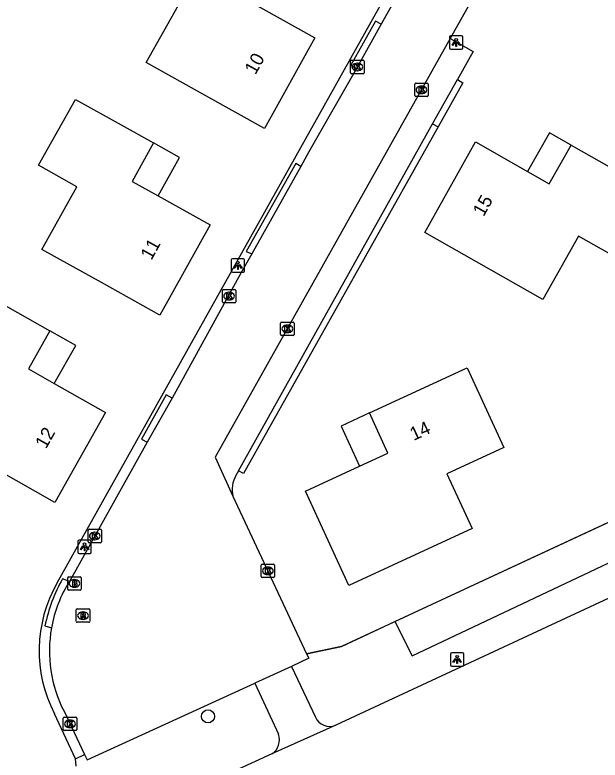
# Model space of a CAD drawing. Extents: x 163268 to 164360, y 381529 to 382285.
# Drawn here: x 163565 to 163608.7, y 381582.7 to 381638.4 of the extents above; entities that cross this region are included whole.
import ezdxf

# ---------------------------------------------------------------- set-up
doc = ezdxf.new("R2010")
doc.units = 0
for name, color, linetype in [('IMGEO_Boom', 7, 'Continuous'), ('IMGEO_Brandkraan', 7, 'Continuous'), ('IMGEO_Fietspad_gesloten', 7, 'Continuous'), ('IMGEO_Groenvoorziening', 7, 'Continuous'), ('IMGEO_Hek', 7, 'Continuous'), ('IMGEO_Kolk', 7, 'Continuous'), ('IMGEO_Lichtpunt', 7, 'Continuous'), ('IMGEO_Pand', 7, 'Continuous'), ('IMGEO_Pand_nummerreeks', 7, 'Continuous'), ('IMGEO_Pand_overbouw', 7, 'Continuous'), ('IMGEO_Parkeervlak_open', 7, 'Continuous'), ('IMGEO_Rijbaan_lokaal_open', 7, 'Continuous'), ('IMGEO_Rioolput', 7, 'Continuous'), ('IMGEO_Voetpad_open', 7, 'Continuous')]:
    doc.layers.add(name, color=color, linetype=linetype)

msp = doc.modelspace()

# ---------------------------------------------------------------- linework, layer by layer
at = {"layer": 'IMGEO_Boom'}
msp.add_circle((163579.424, 381586.004), 0.489, dxfattribs=at)
at = {"layer": 'IMGEO_Brandkraan'}
for p, q in [((163568.948, 381595.501), (163568.948, 381596.353)), ((163569.023, 381596.427), (163569.875, 381596.427)), ((163569.436, 381596.207), (163569.461, 381596.207)), ((163569.949, 381596.353), (163569.949, 381595.501)), ((163569.875, 381595.427), (163569.023, 381595.427)), ((163569.459, 381595.647), (163569.434, 381595.647))]:
    msp.add_line(p, q, dxfattribs=at)
for points in [[(163568.948, 381595.501), (163568.948, 381596.353)], [(163569.023, 381596.427), (163569.875, 381596.427)], [(163569.296, 381596.127), (163569.296, 381595.727), (163569.509, 381595.727)], [(163569.527, 381596.127), (163569.296, 381596.127)], [(163569.475, 381596.046), (163569.421, 381596.046), (163569.421, 381595.97)], [(163569.949, 381596.353), (163569.949, 381595.501)], [(163569.875, 381595.427), (163569.023, 381595.427)], [(163569.421, 381595.97), (163569.474, 381595.97)], [(163569.483, 381595.894), (163569.421, 381595.894), (163569.421, 381595.813)], [(163569.421, 381595.813), (163569.483, 381595.813)]]:
    msp.add_lwpolyline(points, dxfattribs=at)
for centre, radius, start, end in [((163569.025, 381596.351), 0.0765, 91.552, 178.448), ((163569.025, 381596.351), 0.0765, 91.552, 178.448), ((163569.476, 381596.008), 0.0379, 267.8285, 90.9355), ((163569.531, 381595.982), 0.145, 59.4692, 91.5367), ((163569.556, 381596.029), 0.0922, 285.5137, 58.1501), ((163569.873, 381596.351), 0.0765, 1.552, 88.448), ((163569.873, 381596.351), 0.0765, 1.552, 88.448), ((163569.025, 381595.503), 0.0765, 181.552, 268.448), ((163569.025, 381595.503), 0.0765, 181.552, 268.448), ((163569.484, 381595.853), 0.0404, 269.8759, 90.5077), ((163569.515, 381595.978), 0.251, 268.6676, 293.5347), ((163569.561, 381595.837), 0.105, 301.3115, 78.989), ((163569.873, 381595.503), 0.0765, 271.552, 358.448), ((163569.873, 381595.503), 0.0765, 271.552, 358.448)]:
    msp.add_arc(centre, radius, start, end, dxfattribs=at)
for centre, major_axis, ratio, start_param, end_param in [((163569.435, 381595.927), (-0.387, 0.002), 0.722429, 4.712389, 7.853982), ((163569.46, 381595.927), (-0.39, 0.002), 0.717154, 1.570796, 4.712389)]:
    msp.add_ellipse(centre, major_axis=major_axis, ratio=ratio, start_param=start_param, end_param=end_param, dxfattribs=at)
at = {"layer": 'IMGEO_Fietspad_gesloten'}
for points in [[(163694.284, 381634.354), (163682.934, 381629.066), (163588.96, 381585.345)], [(163588.96, 381585.345), (163584.191, 381583.201)], [(163584.191, 381583.201), (163571.798, 381577.509)]]:
    msp.add_lwpolyline(points, dxfattribs=at)
at = {"layer": 'IMGEO_Groenvoorziening'}
for points in [[(163593.379, 381593.084), (163622.355, 381606.539), (163623.496, 381604.168)], [(163593.379, 381593.084), (163594.654, 381590.515), (163623.496, 381604.168)], [(163586.783, 381590.674), (163589.374, 381591.224), (163593.379, 381593.084)], [(163569.593, 381582.28), (163569.528, 381582.82)]]:
    msp.add_lwpolyline(points, dxfattribs=at)
at = {"layer": 'IMGEO_Hek'}
msp.add_lwpolyline([(163677.889, 381629.916), (163623.496, 381604.168), (163622.355, 381606.539), (163589.374, 381591.224), (163586.783, 381590.674)], dxfattribs=at)
at = {"layer": 'IMGEO_Kolk'}
for p, q in [((163590.144, 381634.98), (163590.996, 381634.98)), ((163590.069, 381634.054), (163590.069, 381634.906)), ((163590.557, 381634.76), (163590.582, 381634.76)), ((163591.07, 381634.906), (163591.07, 381634.054)), ((163590.996, 381633.98), (163590.144, 381633.98)), ((163590.58, 381634.2), (163590.555, 381634.2)), ((163594.928, 381633.273), (163595.78, 381633.273)), ((163594.853, 381632.347), (163594.853, 381633.199)), ((163595.341, 381633.053), (163595.366, 381633.053)), ((163595.854, 381633.199), (163595.854, 381632.347)), ((163595.78, 381632.273), (163594.928, 381632.273)), ((163595.364, 381632.493), (163595.339, 381632.493)), ((163580.494, 381616.951), (163580.494, 381617.803)), ((163580.569, 381617.877), (163581.421, 381617.877)), ((163581.495, 381617.803), (163581.495, 381616.951)), ((163580.982, 381617.657), (163581.007, 381617.657)), ((163581.421, 381616.877), (163580.569, 381616.877)), ((163581.005, 381617.097), (163580.98, 381617.097)), ((163584.845, 381614.51), (163584.845, 381615.362)), ((163584.92, 381615.436), (163585.772, 381615.436)), ((163585.333, 381615.216), (163585.358, 381615.216)), ((163585.846, 381615.362), (163585.846, 381614.51)), ((163585.772, 381614.436), (163584.92, 381614.436)), ((163585.356, 381614.656), (163585.331, 381614.656)), ((163570.467, 381599.038), (163570.467, 381599.89)), ((163570.542, 381599.964), (163571.394, 381599.964)), ((163571.468, 381599.89), (163571.468, 381599.038)), ((163570.955, 381599.744), (163570.98, 381599.744)), ((163571.394, 381598.964), (163570.542, 381598.964)), ((163570.978, 381599.184), (163570.953, 381599.184)), ((163583.39, 381596.438), (163583.39, 381597.29)), ((163583.465, 381597.364), (163584.317, 381597.364)), ((163583.878, 381597.144), (163583.903, 381597.144)), ((163584.391, 381597.29), (163584.391, 381596.438)), ((163583.901, 381596.584), (163583.876, 381596.584)), ((163584.317, 381596.364), (163583.465, 381596.364)), ((163568.621, 381585.014), (163568.621, 381585.866)), ((163568.696, 381585.94), (163569.548, 381585.94)), ((163569.109, 381585.72), (163569.134, 381585.72)), ((163569.622, 381585.866), (163569.622, 381585.014)), ((163569.548, 381584.94), (163568.696, 381584.94)), ((163569.132, 381585.16), (163569.107, 381585.16))]:
    msp.add_line(p, q, dxfattribs=at)
for points in [[(163590.144, 381634.98), (163590.996, 381634.98)], [(163590.069, 381634.054), (163590.069, 381634.906)], [(163590.39, 381634.68), (163590.513, 381634.68), (163590.513, 381634.529), (163590.643, 381634.68), (163590.807, 381634.68), (163590.661, 381634.529), (163590.814, 381634.28), (163590.662, 381634.28), (163590.577, 381634.444), (163590.513, 381634.377), (163590.513, 381634.28), (163590.39, 381634.28), (163590.39, 381634.68)], [(163591.07, 381634.906), (163591.07, 381634.054)], [(163590.996, 381633.98), (163590.144, 381633.98)], [(163594.928, 381633.273), (163595.78, 381633.273)], [(163594.853, 381632.347), (163594.853, 381633.199)], [(163595.174, 381632.973), (163595.297, 381632.973), (163595.297, 381632.822), (163595.427, 381632.973), (163595.591, 381632.973), (163595.445, 381632.822), (163595.598, 381632.573), (163595.446, 381632.573), (163595.361, 381632.737), (163595.297, 381632.67), (163595.297, 381632.573), (163595.174, 381632.573), (163595.174, 381632.973)], [(163595.854, 381633.199), (163595.854, 381632.347)], [(163595.78, 381632.273), (163594.928, 381632.273)], [(163580.494, 381616.951), (163580.494, 381617.803)], [(163580.569, 381617.877), (163581.421, 381617.877)], [(163581.495, 381617.803), (163581.495, 381616.951)], [(163580.815, 381617.577), (163580.938, 381617.577), (163580.938, 381617.426), (163581.068, 381617.577), (163581.232, 381617.577), (163581.086, 381617.426), (163581.239, 381617.177), (163581.087, 381617.177), (163581.002, 381617.341), (163580.938, 381617.274), (163580.938, 381617.177), (163580.815, 381617.177), (163580.815, 381617.577)], [(163581.421, 381616.877), (163580.569, 381616.877)], [(163584.845, 381614.51), (163584.845, 381615.362)], [(163584.92, 381615.436), (163585.772, 381615.436)], [(163585.166, 381615.136), (163585.289, 381615.136), (163585.289, 381614.985), (163585.419, 381615.136), (163585.583, 381615.136), (163585.437, 381614.985), (163585.59, 381614.736), (163585.438, 381614.736), (163585.353, 381614.9), (163585.289, 381614.833), (163585.289, 381614.736), (163585.166, 381614.736), (163585.166, 381615.136)], [(163585.846, 381615.362), (163585.846, 381614.51)], [(163585.772, 381614.436), (163584.92, 381614.436)], [(163570.467, 381599.038), (163570.467, 381599.89)], [(163570.542, 381599.964), (163571.394, 381599.964)], [(163571.468, 381599.89), (163571.468, 381599.038)], [(163570.788, 381599.664), (163570.911, 381599.664), (163570.911, 381599.513), (163571.041, 381599.664), (163571.205, 381599.664), (163571.059, 381599.513), (163571.212, 381599.264), (163571.06, 381599.264), (163570.975, 381599.428), (163570.911, 381599.361), (163570.911, 381599.264), (163570.788, 381599.264), (163570.788, 381599.664)], [(163571.394, 381598.964), (163570.542, 381598.964)], [(163583.39, 381596.438), (163583.39, 381597.29)], [(163583.465, 381597.364), (163584.317, 381597.364)], [(163584.391, 381597.29), (163584.391, 381596.438)], [(163583.711, 381597.064), (163583.834, 381597.064), (163583.834, 381596.913), (163583.964, 381597.064), (163584.128, 381597.064), (163583.982, 381596.913), (163584.135, 381596.664), (163583.983, 381596.664), (163583.898, 381596.828), (163583.834, 381596.761), (163583.834, 381596.664), (163583.711, 381596.664), (163583.711, 381597.064)], [(163584.317, 381596.364), (163583.465, 381596.364)], [(163568.621, 381585.014), (163568.621, 381585.866)], [(163568.696, 381585.94), (163569.548, 381585.94)], [(163568.942, 381585.64), (163569.065, 381585.64), (163569.065, 381585.489), (163569.195, 381585.64), (163569.359, 381585.64), (163569.213, 381585.489), (163569.366, 381585.24), (163569.214, 381585.24), (163569.129, 381585.404), (163569.065, 381585.337), (163569.065, 381585.24), (163568.942, 381585.24), (163568.942, 381585.64)], [(163569.622, 381585.866), (163569.622, 381585.014)], [(163569.548, 381584.94), (163568.696, 381584.94)]]:
    msp.add_lwpolyline(points, dxfattribs=at)
for centre, start, end in [((163590.146, 381634.904), 91.552, 178.448), ((163590.146, 381634.904), 91.552, 178.448), ((163590.994, 381634.904), 1.552, 88.448), ((163590.994, 381634.904), 1.552, 88.448), ((163590.146, 381634.056), 181.552, 268.448), ((163590.146, 381634.056), 181.552, 268.448), ((163590.994, 381634.056), 271.552, 358.448), ((163590.994, 381634.056), 271.552, 358.448), ((163594.93, 381633.197), 91.552, 178.448), ((163594.93, 381633.197), 91.552, 178.448), ((163595.778, 381633.197), 1.552, 88.448), ((163595.778, 381633.197), 1.552, 88.448), ((163594.93, 381632.349), 181.552, 268.448), ((163594.93, 381632.349), 181.552, 268.448), ((163595.778, 381632.349), 271.552, 358.448), ((163595.778, 381632.349), 271.552, 358.448), ((163580.571, 381617.801), 91.552, 178.448), ((163580.571, 381617.801), 91.552, 178.448), ((163581.419, 381617.801), 1.552, 88.448), ((163581.419, 381617.801), 1.552, 88.448), ((163580.571, 381616.953), 181.552, 268.448), ((163580.571, 381616.953), 181.552, 268.448), ((163581.419, 381616.953), 271.552, 358.448), ((163581.419, 381616.953), 271.552, 358.448), ((163584.922, 381615.36), 91.552, 178.448), ((163584.922, 381615.36), 91.552, 178.448), ((163585.77, 381615.36), 1.552, 88.448), ((163585.77, 381615.36), 1.552, 88.448), ((163584.922, 381614.512), 181.552, 268.448), ((163584.922, 381614.512), 181.552, 268.448), ((163585.77, 381614.512), 271.552, 358.448), ((163585.77, 381614.512), 271.552, 358.448), ((163570.544, 381599.888), 91.552, 178.448), ((163570.544, 381599.888), 91.552, 178.448), ((163571.392, 381599.888), 1.552, 88.448), ((163571.392, 381599.888), 1.552, 88.448), ((163570.544, 381599.04), 181.552, 268.448), ((163570.544, 381599.04), 181.552, 268.448), ((163571.392, 381599.04), 271.552, 358.448), ((163571.392, 381599.04), 271.552, 358.448), ((163583.467, 381597.288), 91.552, 178.448), ((163583.467, 381597.288), 91.552, 178.448), ((163584.315, 381597.288), 1.552, 88.448), ((163584.315, 381597.288), 1.552, 88.448), ((163583.467, 381596.44), 181.552, 268.448), ((163583.467, 381596.44), 181.552, 268.448), ((163584.315, 381596.44), 271.552, 358.448), ((163584.315, 381596.44), 271.552, 358.448), ((163568.698, 381585.864), 91.552, 178.448), ((163568.698, 381585.864), 91.552, 178.448), ((163569.546, 381585.864), 1.552, 88.448), ((163569.546, 381585.864), 1.552, 88.448), ((163568.698, 381585.016), 181.552, 268.448), ((163568.698, 381585.016), 181.552, 268.448), ((163569.546, 381585.016), 271.552, 358.448), ((163569.546, 381585.016), 271.552, 358.448)]:
    msp.add_arc(centre, 0.0765, start, end, dxfattribs=at)
for centre, major_axis, ratio, start_param, end_param in [((163590.556, 381634.48), (-0.387, 0.002), 0.722429, 4.712389, 7.853982), ((163590.581, 381634.48), (-0.39, 0.002), 0.717154, 1.570796, 4.712389), ((163595.34, 381632.773), (-0.387, 0.002), 0.722429, 4.712389, 7.853982), ((163595.365, 381632.773), (-0.39, 0.002), 0.717154, 1.570796, 4.712389), ((163580.981, 381617.377), (-0.387, 0.002), 0.722429, 4.712389, 7.853982), ((163581.006, 381617.377), (-0.39, 0.002), 0.717154, 1.570796, 4.712389), ((163585.332, 381614.936), (-0.387, 0.002), 0.722429, 4.712389, 7.853982), ((163585.357, 381614.936), (-0.39, 0.002), 0.717154, 1.570796, 4.712389), ((163570.954, 381599.464), (-0.387, 0.002), 0.722429, 4.712389, 7.853982), ((163570.979, 381599.464), (-0.39, 0.002), 0.717154, 1.570796, 4.712389), ((163583.877, 381596.864), (-0.387, 0.002), 0.722429, 4.712389, 7.853982), ((163583.902, 381596.864), (-0.39, 0.002), 0.717154, 1.570796, 4.712389), ((163569.108, 381585.44), (-0.387, 0.002), 0.722429, 4.712389, 7.853982), ((163569.133, 381585.44), (-0.39, 0.002), 0.717154, 1.570796, 4.712389)]:
    msp.add_ellipse(centre, major_axis=major_axis, ratio=ratio, start_param=start_param, end_param=end_param, dxfattribs=at)
at = {"layer": 'IMGEO_Lichtpunt'}
for p, q in [((163597.453, 381636.707), (163597.453, 381635.9)), ((163597.453, 381636.707), (163597.453, 381635.9)), ((163598.355, 381636.802), (163597.547, 381636.802)), ((163598.355, 381636.802), (163597.547, 381636.802)), ((163598.449, 381635.9), (163598.449, 381636.707)), ((163598.449, 381635.9), (163598.449, 381636.707)), ((163597.547, 381635.806), (163598.355, 381635.806)), ((163597.547, 381635.806), (163598.355, 381635.806)), ((163581.161, 381620.072), (163581.161, 381619.265)), ((163581.161, 381620.072), (163581.161, 381619.265)), ((163582.063, 381620.167), (163581.255, 381620.167)), ((163582.063, 381620.167), (163581.255, 381620.167)), ((163582.157, 381619.265), (163582.157, 381620.072)), ((163582.157, 381619.265), (163582.157, 381620.072)), ((163581.255, 381619.171), (163582.063, 381619.171)), ((163581.255, 381619.171), (163582.063, 381619.171)), ((163569.715, 381599.061), (163569.715, 381598.254)), ((163569.715, 381599.061), (163569.715, 381598.254)), ((163570.617, 381599.156), (163569.809, 381599.156)), ((163570.617, 381599.156), (163569.809, 381599.156)), ((163570.711, 381598.254), (163570.711, 381599.061)), ((163570.711, 381598.254), (163570.711, 381599.061)), ((163569.809, 381598.16), (163570.617, 381598.16)), ((163569.809, 381598.16), (163570.617, 381598.16)), ((163597.519, 381590.656), (163597.519, 381589.849)), ((163597.519, 381590.656), (163597.519, 381589.849)), ((163598.421, 381590.751), (163597.613, 381590.751)), ((163598.421, 381590.751), (163597.613, 381590.751)), ((163598.515, 381589.849), (163598.515, 381590.656)), ((163598.515, 381589.849), (163598.515, 381590.656)), ((163597.613, 381589.755), (163598.421, 381589.755)), ((163597.613, 381589.755), (163598.421, 381589.755))]:
    msp.add_line(p, q, dxfattribs=at)
for points in [[(163597.827, 381636.371), (163597.866, 381636.343), (163597.678, 381636.081), (163597.64, 381636.108), (163597.827, 381636.371)], [(163597.929, 381636.323), (163597.976, 381636.323), (163597.976, 381636.001), (163597.929, 381636.001), (163597.929, 381636.323)], [(163598.039, 381636.343), (163598.077, 381636.37), (163598.264, 381636.108), (163598.225, 381636.08), (163598.039, 381636.343)], [(163581.535, 381619.736), (163581.574, 381619.708), (163581.386, 381619.446), (163581.348, 381619.473), (163581.535, 381619.736)], [(163581.637, 381619.688), (163581.684, 381619.688), (163581.684, 381619.366), (163581.637, 381619.366), (163581.637, 381619.688)], [(163581.747, 381619.708), (163581.785, 381619.735), (163581.972, 381619.473), (163581.933, 381619.445), (163581.747, 381619.708)], [(163570.089, 381598.725), (163570.128, 381598.697), (163569.94, 381598.435), (163569.902, 381598.462), (163570.089, 381598.725)], [(163570.191, 381598.677), (163570.238, 381598.677), (163570.238, 381598.355), (163570.191, 381598.355), (163570.191, 381598.677)], [(163570.301, 381598.697), (163570.339, 381598.724), (163570.526, 381598.462), (163570.487, 381598.434), (163570.301, 381598.697)], [(163597.893, 381590.32), (163597.932, 381590.292), (163597.744, 381590.03), (163597.706, 381590.057), (163597.893, 381590.32)], [(163597.995, 381590.272), (163598.042, 381590.272), (163598.042, 381589.95), (163597.995, 381589.95), (163597.995, 381590.272)], [(163598.105, 381590.292), (163598.143, 381590.319), (163598.33, 381590.057), (163598.291, 381590.029), (163598.105, 381590.292)]]:
    msp.add_lwpolyline(points, dxfattribs=at)
for centre in [(163597.952, 381636.505), (163581.66, 381619.87), (163570.214, 381598.859), (163598.018, 381590.454)]:
    msp.add_circle(centre, 0.0994, dxfattribs=at)
for centre, start, end in [((163597.547, 381636.707), 90, 180), ((163597.547, 381636.707), 90, 180), ((163598.355, 381636.707), 0, 90), ((163598.355, 381636.707), 0, 90), ((163597.547, 381635.9), 180, 270), ((163597.547, 381635.9), 180, 270), ((163598.355, 381635.9), 270, 0), ((163598.355, 381635.9), 270, 360), ((163581.255, 381620.072), 90, 180), ((163581.255, 381620.072), 90, 180), ((163582.063, 381620.072), 0, 90), ((163582.063, 381620.072), 0, 90), ((163581.255, 381619.265), 180, 270), ((163581.255, 381619.265), 180, 270), ((163582.063, 381619.265), 270, 0), ((163582.063, 381619.265), 270, 360), ((163569.809, 381599.061), 90, 180), ((163569.809, 381599.061), 90, 180), ((163570.617, 381599.061), 0, 90), ((163570.617, 381599.061), 0, 90), ((163569.809, 381598.254), 180, 270), ((163569.809, 381598.254), 180, 270), ((163570.617, 381598.254), 270, 0), ((163570.617, 381598.254), 270, 360), ((163597.613, 381590.656), 90, 180), ((163597.613, 381590.656), 90, 180), ((163598.421, 381590.656), 0, 90), ((163598.421, 381590.656), 0, 90), ((163597.613, 381589.849), 180, 270), ((163597.613, 381589.849), 180, 270), ((163598.421, 381589.849), 270, 0), ((163598.421, 381589.849), 270, 360)]:
    msp.add_arc(centre, 0.0946, start, end, dxfattribs=at)
at = {"layer": 'IMGEO_Pand'}
for points in [[(163581.517, 381639.934), (163583.504, 381638.824), (163587.407, 381636.644), (163583.636, 381629.88), (163579.272, 381632.32), (163574.808, 381634.815), (163577.436, 381639.515), (163574.556, 381641.124), (163577.304, 381646.042), (163580.737, 381644.125), (163583.115, 381642.797), (163581.517, 381639.934)], [(163575.826, 381615.945), (163571.462, 381618.383), (163567.023, 381620.863), (163569.637, 381625.544), (163566.777, 381627.141), (163569.528, 381632.064), (163572.937, 381630.161), (163575.355, 381628.81), (163573.753, 381625.942), (163575.7, 381624.855), (163579.574, 381622.692), (163575.826, 381615.945)], [(163609.944, 381620.221), (163607.086, 381621.84), (163604.418, 381617.132), (163595.599, 381622.127), (163599.389, 381628.882), (163603.274, 381626.682), (163604.893, 381625.765), (163606.523, 381628.642), (163612.724, 381625.131), (163609.944, 381620.221)], [(163561.638, 381618.165), (163561.827, 381618.058), (163565.194, 381616.153), (163567.627, 381614.776), (163566.023, 381611.942), (163567.941, 381610.857), (163571.774, 381608.689), (163567.998, 381601.96), (163563.647, 381604.423), (163559.259, 381606.906), (163561.905, 381611.581), (163559.071, 381613.185), (163559.466, 381613.951)], [(163601.513, 381606.072), (163597.254, 381604.107), (163599.143, 381600.019), (163589.944, 381595.773), (163586.707, 381602.82), (163590.74, 381604.683), (163592.854, 381605.659), (163591.473, 381608.649), (163598.767, 381612.017), (163601.513, 381606.072)]]:
    msp.add_lwpolyline(points, dxfattribs=at)
at = {"layer": 'IMGEO_Pand_overbouw'}
for points in [[(163606.523, 381628.642), (163604.904, 381629.559), (163603.274, 381626.682), (163604.893, 381625.765)], [(163577.302, 381627.723), (163575.355, 381628.81), (163573.753, 381625.942), (163575.7, 381624.855)], [(163569.545, 381613.691), (163567.627, 381614.776), (163566.023, 381611.942), (163567.941, 381610.857)], [(163591.473, 381608.649), (163589.359, 381607.673), (163590.74, 381604.683), (163592.854, 381605.659)]]:
    msp.add_lwpolyline(points, close=True, dxfattribs=at)
at = {"layer": 'IMGEO_Parkeervlak_open'}
for points in [[(163597.502, 381636.602), (163599.222, 381635.625), (163598.049, 381633.549)], [(163581.708, 381604.343), (163581.508, 381603.985)]]:
    msp.add_lwpolyline(points, dxfattribs=at)
msp.add_arc((163583.335, 381602.934), 2.108, 150.078, 193.349, dxfattribs=at)
at = {"layer": 'IMGEO_Rijbaan_lokaal_open'}
for points in [[(163608.001, 381655.317), (163597.502, 381636.602)], [(163598.448, 381648.55), (163592.355, 381637.666)], [(163592.355, 381637.666), (163590.507, 381634.364)], [(163597.502, 381636.602), (163579.965, 381605.349), (163581.284, 381602.447)], [(163590.507, 381634.364), (163586.954, 381628.141), (163586.355, 381627.06)], [(163586.355, 381627.06), (163583.478, 381621.954), (163582.682, 381620.541)], [(163582.682, 381620.541), (163581.862, 381619.092), (163576.737, 381609.767)], [(163576.737, 381609.767), (163574.885, 381606.46)], [(163574.885, 381606.46), (163569.075, 381596.081)], [(163581.284, 381602.447), (163586.783, 381590.674)], [(163586.783, 381590.674), (163586.942, 381590.334), (163585.659, 381589.713)], [(163585.659, 381589.713), (163582.919, 381588.471)], [(163570.211, 381583.162), (163570.401, 381582.765), (163582.919, 381588.471)], [(163568.675, 381586.379), (163570.211, 381583.162)]]:
    msp.add_lwpolyline(points, dxfattribs=at)
for centre, radius, start, end in [((163577.37, 381590.893), 9.783, 147.977, 169.8638), ((163577.408, 381590.878), 9.823, 169.815, 207.2573)]:
    msp.add_arc(centre, radius, start, end, dxfattribs=at)
at = {"layer": 'IMGEO_Rioolput'}
for p, q in [((163569.593, 381593.096), (163569.593, 381593.948)), ((163569.668, 381594.022), (163570.52, 381594.022)), ((163570.081, 381593.802), (163570.106, 381593.802)), ((163570.594, 381593.948), (163570.594, 381593.096)), ((163570.104, 381593.242), (163570.079, 381593.242)), ((163570.52, 381593.022), (163569.668, 381593.022))]:
    msp.add_line(p, q, dxfattribs=at)
for points in [[(163569.593, 381593.096), (163569.593, 381593.948)], [(163569.668, 381594.022), (163570.52, 381594.022)], [(163570.594, 381593.948), (163570.594, 381593.096)], [(163570.182, 381593.72), (163569.93, 381593.722), (163569.93, 381593.322)], [(163569.93, 381593.322), (163570.054, 381593.322), (163570.054, 381593.484), (163570.065, 381593.484)], [(163570.108, 381593.641), (163570.054, 381593.641), (163570.054, 381593.56)], [(163570.054, 381593.56), (163570.106, 381593.56)], [(163570.112, 381593.455), (163570.183, 381593.322), (163570.323, 381593.322), (163570.258, 381593.448)], [(163570.52, 381593.022), (163569.668, 381593.022)]]:
    msp.add_lwpolyline(points, dxfattribs=at)
for centre, radius, start, end in [((163569.67, 381593.946), 0.0765, 91.552, 178.448), ((163569.67, 381593.946), 0.0765, 91.552, 178.448), ((163570.518, 381593.946), 0.0765, 1.552, 88.448), ((163570.518, 381593.946), 0.0765, 1.552, 88.448), ((163570.064, 381593.431), 0.0533, 26.0293, 88.6989), ((163570.09, 381593.749), 0.19, 274.7715, 282.9687), ((163570.114, 381593.545), 0.0964, 77.0061, 93.1865), ((163570.128, 381593.602), 0.0378, 276.6634, 79.6772), ((163570.181, 381593.61), 0.109, 350.3612, 89.416), ((163570.179, 381593.61), 0.112, 277.5842, 350.9817), ((163570.163, 381593.395), 0.108, 29.5134, 73.7905), ((163569.67, 381593.098), 0.0765, 181.552, 268.448), ((163569.67, 381593.098), 0.0765, 181.552, 268.448), ((163570.518, 381593.098), 0.0765, 271.552, 358.448), ((163570.518, 381593.098), 0.0765, 271.552, 358.448)]:
    msp.add_arc(centre, radius, start, end, dxfattribs=at)
for centre, major_axis, ratio, start_param, end_param in [((163570.08, 381593.522), (-0.387, 0.002), 0.722429, 4.712389, 7.853982), ((163570.105, 381593.522), (-0.39, 0.002), 0.717154, 1.570796, 4.712389)]:
    msp.add_ellipse(centre, major_axis=major_axis, ratio=ratio, start_param=start_param, end_param=end_param, dxfattribs=at)
at = {"layer": 'IMGEO_Voetpad_open'}
for points in [[(163568.157, 381595.963), (163603.714, 381659.518)], [(163592.355, 381637.666), (163591.919, 381637.91), (163590.071, 381634.608), (163590.507, 381634.364)], [(163596.189, 381630.224), (163598.049, 381633.549)], [(163598.049, 381633.549), (163598.442, 381633.306), (163596.599, 381630.014)], [(163581.708, 381604.343), (163596.189, 381630.224)], [(163596.599, 381630.014), (163582.081, 381604.121), (163581.708, 381604.343)], [(163596.189, 381630.224), (163596.599, 381630.014)], [(163586.355, 381627.06), (163585.975, 381627.286), (163582.269, 381620.711), (163582.682, 381620.541)], [(163576.737, 381609.767), (163576.301, 381610.011), (163574.449, 381606.704), (163574.885, 381606.46)], [(163569.075, 381596.081), (163568.562, 381596.279)], [(163567.253, 381592.766), (163567.739, 381592.615)], [(163585.659, 381589.713), (163587.434, 381585.954)], [(163582.919, 381588.471), (163584.679, 381584.679)], [(163569.528, 381582.82), (163567.957, 381586.195)], [(163569.528, 381582.82), (163570.211, 381583.162)]]:
    msp.add_lwpolyline(points, dxfattribs=at)
for centre, radius, start, end in [((163579.403, 381590.239), 12.41, 150.8763, 168.2513), ((163577.064, 381590.895), 10.248, 150.3576, 207.2965), ((163588.51, 381586.435), 1.179, 204.064, 292.4239), ((163583.519, 381584.242), 1.239, 302.8308, 20.6252)]:
    msp.add_arc(centre, radius, start, end, dxfattribs=at)

# ---------------------------------------------------------------- texts
at = {"layer": 'IMGEO_Pand_nummerreeks'}
for s, rotation, p in [('10', 60.8596, (163582.964, 381633.849)), ('15', 60.7049, (163599.994, 381623.258)), ('11', 60.9455, (163575.195, 381620)), ('14', 24.7862, (163594.771, 381606.559)), ('12', 60.6991, (163567.327, 381605.915))]:
    msp.add_text(s, height=1, rotation=rotation, dxfattribs=at).set_placement(p)

doc.saveas('drawing.dxf')
